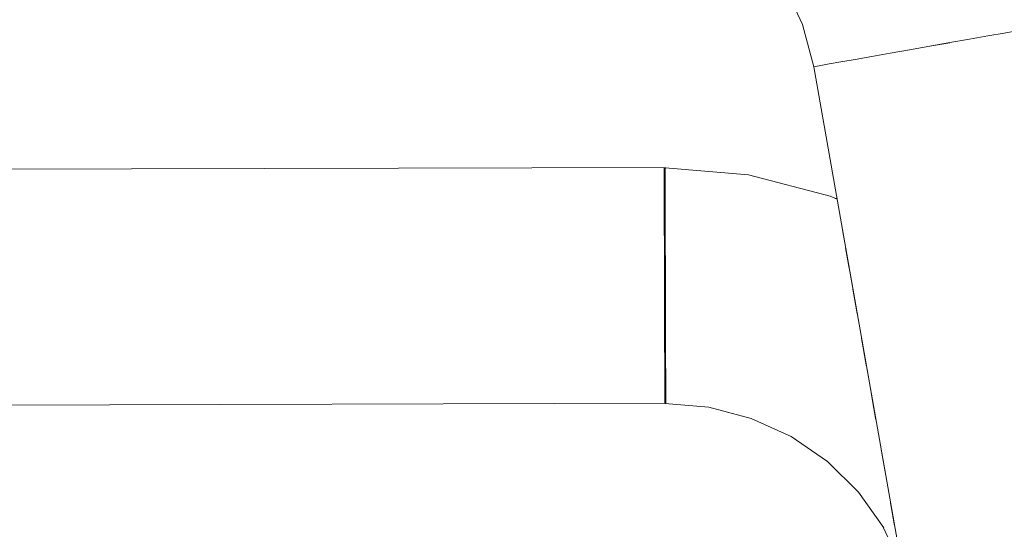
# Model space of a CAD drawing. Header units: millimetres. Extents: x -30280 to 309309, y -17460 to 4378.
# Tile 510 of 656: x 150311 to 150377, y -14528 to -14493. Entities that reach past the tile are written whole.
import ezdxf

# ---------------------------------------------------------------- set-up
doc = ezdxf.new("R2010")
doc.units = ezdxf.units.MM
doc.header["$MEASUREMENT"] = 0
doc.linetypes.add('Wipeout_Contour', pattern=[1000, 0, -1000])
doc.layers.add('P1_PLANTA PRIMERA_4_Nuevo_08_E_Envans secs', color=7, linetype='Continuous')
doc.layers.add('P1_PLANTA PRIMERA_4_Nuevo_09_EI_Mobiliari general', color=7, linetype='Continuous')
doc.layers.add('P1_PLANTA PRIMERA_4_Nuevo_09_EI_Mobiliari general_Pluma_Nº__1', color=7, linetype='Continuous', lineweight=5)

msp = doc.modelspace()

# ---------------------------------------------------------------- wipeouts: each hides what was drawn before it
at = {"color": 254, "linetype": 'Wipeout_Contour', "lineweight": 0, "ltscale": 4224539.962477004}
msp.add_wipeout([(149991.819, -14505.297), (149997.826, -14503.696), (150003.486, -14503.223), (150178.929, -14503.678), (150354.372, -14503.196), (150360.032, -14503.696), (150365.582, -14505.147), (150364.463, -14496.363), (150363.694, -14493.495), (150362.438, -14490.805), (150360.733, -14488.374), (150358.631, -14486.277), (150356.196, -14484.578), (150353.503, -14483.328), (150350.633, -14482.566), (150347.674, -14482.315), (150192.121, -14482.728), (150178.929, -14482.764), (150165.738, -14482.801), (150010.184, -14482.293), (150007.225, -14482.566), (150004.355, -14483.328), (150001.662, -14484.578), (149999.227, -14486.277), (149997.125, -14488.374), (149995.42, -14490.805), (149994.164, -14493.495), (149993.395, -14496.363)], dxfattribs=at).dxf.layer = 'P1_PLANTA PRIMERA_4_Nuevo_09_EI_Mobiliari general'
at = {"color": 254, "linetype": 'Wipeout_Contour', "lineweight": 0, "ltscale": 604256.268616}
msp.add_wipeout([(150364.987, -14507.902), (150366.631, -14508.653), (150366.427, -14507.497), (150365.259, -14506.963)], dxfattribs=at).dxf.layer = 'P1_PLANTA PRIMERA_4_Nuevo_09_EI_Mobiliari general'
at = {"color": 254, "linetype": 'Wipeout_Contour', "lineweight": 0, "ltscale": 604276.371188}
msp.add_wipeout([(150368.233, -14525.078), (150369.952, -14527.492), (150369.679, -14525.94), (150368.845, -14524.77)], dxfattribs=at).dxf.layer = 'P1_PLANTA PRIMERA_4_Nuevo_09_EI_Mobiliari general'

# ---------------------------------------------------------------- next in the draw order: wipeouts: each hides what was drawn before it
at = {"color": 254, "linetype": 'Wipeout_Contour', "lineweight": 0, "ltscale": 1510753.183666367}
msp.add_wipeout([(150362.107, -14469.75), (150364.172, -14470.707), (150368.898, -14474.006), (150372.979, -14478.077), (150376.289, -14482.795), (150378.728, -14488.018), (150380.22, -14493.585), (150382.286, -14505.297), (150403.929, -14505.297), (150403.929, -14469.75)], dxfattribs=at).dxf.layer = 'P1_PLANTA PRIMERA_4_Nuevo_09_EI_Mobiliari general'
at = {"color": 254, "linetype": 'Wipeout_Contour', "lineweight": 0, "ltscale": 452808.134874}
msp.add_wipeout([(150178.929, -14504.161), (150354.372, -14503.678), (150178.929, -14503.8)], dxfattribs=at).dxf.layer = 'P1_PLANTA PRIMERA_4_Nuevo_09_EI_Mobiliari general'
at = {"color": 254, "linetype": 'Wipeout_Contour', "lineweight": 0, "ltscale": 604256.535664}
msp.add_wipeout([(150364.651, -14508.987), (150366.868, -14509.999), (150366.631, -14508.653), (150364.987, -14507.902)], dxfattribs=at).dxf.layer = 'P1_PLANTA PRIMERA_4_Nuevo_09_EI_Mobiliari general'

# ---------------------------------------------------------------- next in the draw order: wipeouts: each hides what was drawn before it
at = {"color": 254, "linetype": 'Wipeout_Contour', "lineweight": 0, "ltscale": 604452.776721}
msp.add_wipeout([(150373.71, -14494.733), (150372.342, -14494.974), (150428.929, -14815.895), (150428.929, -14807.895)], dxfattribs=at).dxf.layer = 'P1_PLANTA PRIMERA_4_Nuevo_09_EI_Mobiliari general'
at = {"color": 254, "linetype": 'Wipeout_Contour', "lineweight": 0, "ltscale": 452981.871637}
msp.add_wipeout([(150354.372, -14503.678), (150178.929, -14504.161), (150354.373, -14504.268)], dxfattribs=at).dxf.layer = 'P1_PLANTA PRIMERA_4_Nuevo_09_EI_Mobiliari general'
at = {"color": 254, "linetype": 'Wipeout_Contour', "lineweight": 0, "ltscale": 604242.056813}
msp.add_wipeout([(150359.732, -14506.528), (150359.563, -14507.656), (150364.651, -14508.987), (150364.987, -14507.902)], dxfattribs=at).dxf.layer = 'P1_PLANTA PRIMERA_4_Nuevo_09_EI_Mobiliari general'

# ---------------------------------------------------------------- next in the draw order: wipeouts: each hides what was drawn before it
at = {"color": 254, "linetype": 'Wipeout_Contour', "lineweight": 0, "ltscale": 604449.506789}
msp.add_wipeout([(150372.342, -14494.974), (150370.974, -14495.215), (150427.518, -14815.895), (150428.929, -14815.895)], dxfattribs=at).dxf.layer = 'P1_PLANTA PRIMERA_4_Nuevo_09_EI_Mobiliari general'
at = {"color": 254, "linetype": 'Wipeout_Contour', "lineweight": 0, "ltscale": 452982.043641}
msp.add_wipeout([(150354.373, -14504.268), (150178.929, -14504.75), (150354.375, -14505.068)], dxfattribs=at).dxf.layer = 'P1_PLANTA PRIMERA_4_Nuevo_09_EI_Mobiliari general'
at = {"color": 254, "linetype": 'Wipeout_Contour', "lineweight": 0, "ltscale": 604220.923501}
msp.add_wipeout([(150354.377, -14506.081), (150354.38, -14507.196), (150359.563, -14507.656), (150359.732, -14506.528)], dxfattribs=at).dxf.layer = 'P1_PLANTA PRIMERA_4_Nuevo_09_EI_Mobiliari general'
at = {"color": 254, "linetype": 'Wipeout_Contour', "lineweight": 0, "ltscale": 604256.807055}
msp.add_wipeout([(150364.263, -14510.183), (150367.131, -14511.494), (150366.868, -14509.999), (150364.651, -14508.987)], dxfattribs=at).dxf.layer = 'P1_PLANTA PRIMERA_4_Nuevo_09_EI_Mobiliari general'

# ---------------------------------------------------------------- next in the draw order: wipeouts: each hides what was drawn before it
at = {"color": 254, "linetype": 'Wipeout_Contour', "lineweight": 0, "ltscale": 452982.284959}
msp.add_wipeout([(150354.375, -14505.068), (150178.929, -14505.55), (150354.377, -14506.054)], dxfattribs=at).dxf.layer = 'P1_PLANTA PRIMERA_4_Nuevo_09_EI_Mobiliari general'
at = {"color": 254, "linetype": 'Wipeout_Contour', "lineweight": 0, "ltscale": 604241.426841}
msp.add_wipeout([(150359.563, -14507.656), (150359.367, -14508.903), (150364.263, -14510.183), (150364.651, -14508.987)], dxfattribs=at).dxf.layer = 'P1_PLANTA PRIMERA_4_Nuevo_09_EI_Mobiliari general'

# ---------------------------------------------------------------- next in the draw order: wipeouts: each hides what was drawn before it
at = {"color": 254, "linetype": 'Wipeout_Contour', "lineweight": 0, "ltscale": 604221.032102}
msp.add_wipeout([(150354.38, -14507.223), (150354.383, -14508.46), (150359.367, -14508.903), (150359.563, -14507.656)], dxfattribs=at).dxf.layer = 'P1_PLANTA PRIMERA_4_Nuevo_09_EI_Mobiliari general'
at = {"color": 254, "linetype": 'Wipeout_Contour', "lineweight": 0, "ltscale": 604257.07257}
msp.add_wipeout([(150363.833, -14511.456), (150367.413, -14513.092), (150367.131, -14511.494), (150364.263, -14510.183)], dxfattribs=at).dxf.layer = 'P1_PLANTA PRIMERA_4_Nuevo_09_EI_Mobiliari general'

# ---------------------------------------------------------------- next in the draw order: wipeouts: each hides what was drawn before it
at = {"color": 254, "linetype": 'Wipeout_Contour', "lineweight": 0, "ltscale": 603861.129486}
msp.add_wipeout([(150178.929, -14506.536), (150178.929, -14507.678), (150354.38, -14507.196), (150354.377, -14506.054)], dxfattribs=at).dxf.layer = 'P1_PLANTA PRIMERA_4_Nuevo_09_EI_Mobiliari general'
at = {"color": 254, "linetype": 'Wipeout_Contour', "lineweight": 0, "ltscale": 604240.692309}
msp.add_wipeout([(150359.367, -14508.903), (150359.151, -14510.232), (150363.833, -14511.456), (150364.263, -14510.183)], dxfattribs=at).dxf.layer = 'P1_PLANTA PRIMERA_4_Nuevo_09_EI_Mobiliari general'

# ---------------------------------------------------------------- next in the draw order: wipeouts: each hides what was drawn before it
at = {"color": 254, "linetype": 'Wipeout_Contour', "lineweight": 0, "ltscale": 604221.132519}
msp.add_wipeout([(150354.383, -14508.487), (150354.387, -14509.807), (150359.151, -14510.232), (150359.367, -14508.903)], dxfattribs=at).dxf.layer = 'P1_PLANTA PRIMERA_4_Nuevo_09_EI_Mobiliari general'
at = {"color": 254, "linetype": 'Wipeout_Contour', "lineweight": 0, "ltscale": 604257.134078}
msp.add_wipeout([(150363.375, -14512.766), (150367.556, -14514.677), (150367.413, -14513.092), (150363.833, -14511.456)], dxfattribs=at).dxf.layer = 'P1_PLANTA PRIMERA_4_Nuevo_09_EI_Mobiliari general'

# ---------------------------------------------------------------- next in the draw order: wipeouts: each hides what was drawn before it
at = {"color": 254, "linetype": 'Wipeout_Contour', "lineweight": 0, "ltscale": 603861.59786}
msp.add_wipeout([(150178.929, -14507.678), (150178.929, -14508.942), (150354.383, -14508.46), (150354.38, -14507.196)], dxfattribs=at).dxf.layer = 'P1_PLANTA PRIMERA_4_Nuevo_09_EI_Mobiliari general'
at = {"color": 254, "linetype": 'Wipeout_Contour', "lineweight": 0, "ltscale": 604239.875579}
msp.add_wipeout([(150359.151, -14510.232), (150358.92, -14511.601), (150363.375, -14512.766), (150363.833, -14511.456)], dxfattribs=at).dxf.layer = 'P1_PLANTA PRIMERA_4_Nuevo_09_EI_Mobiliari general'
at = {"color": 254, "linetype": 'Wipeout_Contour', "lineweight": 0, "ltscale": 604265.81727}
msp.add_wipeout([(150367.556, -14514.677), (150366.864, -14515.884), (150368.049, -14516.699), (150367.711, -14514.783)], dxfattribs=at).dxf.layer = 'P1_PLANTA PRIMERA_4_Nuevo_09_EI_Mobiliari general'

# ---------------------------------------------------------------- next in the draw order: wipeouts: each hides what was drawn before it
at = {"color": 254, "linetype": 'Wipeout_Contour', "lineweight": 0, "ltscale": 604221.099258}
msp.add_wipeout([(150354.324, -14509.828), (150354.328, -14511.218), (150358.92, -14511.601), (150359.151, -14510.232)], dxfattribs=at).dxf.layer = 'P1_PLANTA PRIMERA_4_Nuevo_09_EI_Mobiliari general'
at = {"color": 254, "linetype": 'Wipeout_Contour', "lineweight": 0, "ltscale": 604256.314011}
msp.add_wipeout([(150363.375, -14512.766), (150362.903, -14514.074), (150366.864, -14515.884), (150367.556, -14514.677)], dxfattribs=at).dxf.layer = 'P1_PLANTA PRIMERA_4_Nuevo_09_EI_Mobiliari general'

# ---------------------------------------------------------------- next in the draw order: wipeouts: each hides what was drawn before it
at = {"color": 254, "linetype": 'Wipeout_Contour', "lineweight": 0, "ltscale": 603862.106383}
msp.add_wipeout([(150178.929, -14508.942), (150178.929, -14510.289), (150354.387, -14509.807), (150354.383, -14508.46)], dxfattribs=at).dxf.layer = 'P1_PLANTA PRIMERA_4_Nuevo_09_EI_Mobiliari general'
at = {"color": 254, "linetype": 'Wipeout_Contour', "lineweight": 0, "ltscale": 604239.001453}
msp.add_wipeout([(150358.92, -14511.601), (150358.682, -14512.97), (150362.903, -14514.074), (150363.375, -14512.766)], dxfattribs=at).dxf.layer = 'P1_PLANTA PRIMERA_4_Nuevo_09_EI_Mobiliari general'
at = {"color": 254, "linetype": 'Wipeout_Contour', "lineweight": 0, "ltscale": 604265.836431}
msp.add_wipeout([(150366.171, -14517.049), (150368.378, -14518.566), (150368.049, -14516.699), (150366.864, -14515.884)], dxfattribs=at).dxf.layer = 'P1_PLANTA PRIMERA_4_Nuevo_09_EI_Mobiliari general'

# ---------------------------------------------------------------- next in the draw order: wipeouts: each hides what was drawn before it
at = {"color": 254, "linetype": 'Wipeout_Contour', "lineweight": 0, "ltscale": 604221.174456}
msp.add_wipeout([(150354.328, -14511.218), (150354.332, -14512.607), (150358.682, -14512.97), (150358.92, -14511.601)], dxfattribs=at).dxf.layer = 'P1_PLANTA PRIMERA_4_Nuevo_09_EI_Mobiliari general'
at = {"color": 254, "linetype": 'Wipeout_Contour', "lineweight": 0, "ltscale": 604254.47265}
msp.add_wipeout([(150362.903, -14514.074), (150362.43, -14515.339), (150366.171, -14517.049), (150366.864, -14515.884)], dxfattribs=at).dxf.layer = 'P1_PLANTA PRIMERA_4_Nuevo_09_EI_Mobiliari general'

# ---------------------------------------------------------------- next in the draw order: wipeouts: each hides what was drawn before it
at = {"color": 254, "linetype": 'Wipeout_Contour', "lineweight": 0, "ltscale": 905806.578493}
msp.add_wipeout([(150354.387, -14509.807), (150178.929, -14510.289), (150185.471, -14510.307), (150185.467, -14511.661), (150354.328, -14511.196), (150354.324, -14509.828)], dxfattribs=at).dxf.layer = 'P1_PLANTA PRIMERA_4_Nuevo_09_EI_Mobiliari general'
at = {"color": 254, "linetype": 'Wipeout_Contour', "lineweight": 0, "ltscale": 604238.096405}
msp.add_wipeout([(150358.682, -14512.97), (150358.445, -14514.297), (150362.43, -14515.339), (150362.903, -14514.074)], dxfattribs=at).dxf.layer = 'P1_PLANTA PRIMERA_4_Nuevo_09_EI_Mobiliari general'
at = {"color": 254, "linetype": 'Wipeout_Contour', "lineweight": 0, "ltscale": 604265.736368}
msp.add_wipeout([(150365.5, -14518.136), (150368.689, -14520.327), (150368.378, -14518.565), (150366.171, -14517.049)], dxfattribs=at).dxf.layer = 'P1_PLANTA PRIMERA_4_Nuevo_09_EI_Mobiliari general'

# ---------------------------------------------------------------- next in the draw order: wipeouts: each hides what was drawn before it
at = {"color": 254, "linetype": 'Wipeout_Contour', "lineweight": 0, "ltscale": 604221.233341}
msp.add_wipeout([(150354.332, -14512.607), (150354.335, -14513.954), (150358.445, -14514.297), (150358.682, -14512.97)], dxfattribs=at).dxf.layer = 'P1_PLANTA PRIMERA_4_Nuevo_09_EI_Mobiliari general'
at = {"color": 254, "linetype": 'Wipeout_Contour', "lineweight": 0, "ltscale": 604252.642033}
msp.add_wipeout([(150362.43, -14515.339), (150361.972, -14516.524), (150365.5, -14518.136), (150366.171, -14517.049)], dxfattribs=at).dxf.layer = 'P1_PLANTA PRIMERA_4_Nuevo_09_EI_Mobiliari general'

# ---------------------------------------------------------------- next in the draw order: wipeouts: each hides what was drawn before it
at = {"color": 254, "linetype": 'Wipeout_Contour', "lineweight": 0, "ltscale": 754729.115044}
msp.add_wipeout([(150172.391, -14511.696), (150172.395, -14513.05), (150178.929, -14513.068), (150354.332, -14512.585), (150354.328, -14511.196)], dxfattribs=at).dxf.layer = 'P1_PLANTA PRIMERA_4_Nuevo_09_EI_Mobiliari general'
at = {"color": 254, "linetype": 'Wipeout_Contour', "lineweight": 0, "ltscale": 604237.187772}
msp.add_wipeout([(150358.445, -14514.297), (150358.214, -14515.541), (150361.972, -14516.524), (150362.43, -14515.339)], dxfattribs=at).dxf.layer = 'P1_PLANTA PRIMERA_4_Nuevo_09_EI_Mobiliari general'
at = {"color": 254, "linetype": 'Wipeout_Contour', "lineweight": 0, "ltscale": 604264.576061}
msp.add_wipeout([(150365.5, -14518.136), (150364.87, -14519.113), (150367.877, -14521.18), (150368.689, -14520.327)], dxfattribs=at).dxf.layer = 'P1_PLANTA PRIMERA_4_Nuevo_09_EI_Mobiliari general'

# ---------------------------------------------------------------- next in the draw order: wipeouts: each hides what was drawn before it
at = {"color": 254, "linetype": 'Wipeout_Contour', "lineweight": 0, "ltscale": 604221.273928}
msp.add_wipeout([(150354.335, -14513.954), (150354.339, -14515.218), (150358.214, -14515.541), (150358.445, -14514.297)], dxfattribs=at).dxf.layer = 'P1_PLANTA PRIMERA_4_Nuevo_09_EI_Mobiliari general'
at = {"color": 254, "linetype": 'Wipeout_Contour', "lineweight": 0, "ltscale": 604250.877569}
msp.add_wipeout([(150361.972, -14516.524), (150361.542, -14517.592), (150364.87, -14519.113), (150365.5, -14518.136)], dxfattribs=at).dxf.layer = 'P1_PLANTA PRIMERA_4_Nuevo_09_EI_Mobiliari general'
at = {"color": 254, "linetype": 'Wipeout_Contour', "lineweight": 0, "ltscale": 604271.775642}
msp.add_wipeout([(150367.877, -14521.18), (150367.144, -14521.904), (150369.349, -14524.069), (150369.041, -14522.323)], dxfattribs=at).dxf.layer = 'P1_PLANTA PRIMERA_4_Nuevo_09_EI_Mobiliari general'

# ---------------------------------------------------------------- next in the draw order: wipeouts: each hides what was drawn before it
at = {"color": 254, "linetype": 'Wipeout_Contour', "lineweight": 0, "ltscale": 604444.105209}
msp.add_wipeout([(150370.974, -14495.215), (150369.647, -14495.449), (150426.151, -14815.895), (150427.518, -14815.895)], dxfattribs=at).dxf.layer = 'P1_PLANTA PRIMERA_4_Nuevo_09_EI_Mobiliari general'
at = {"color": 254, "linetype": 'Wipeout_Contour', "lineweight": 0, "ltscale": 754755.556898}
msp.add_wipeout([(150178.929, -14513.068), (150185.463, -14513.086), (150185.459, -14514.397), (150354.335, -14513.932), (150354.332, -14512.607)], dxfattribs=at).dxf.layer = 'P1_PLANTA PRIMERA_4_Nuevo_09_EI_Mobiliari general'
at = {"color": 254, "linetype": 'Wipeout_Contour', "lineweight": 0, "ltscale": 604236.302916}
msp.add_wipeout([(150358.214, -14515.541), (150357.997, -14516.665), (150361.542, -14517.592), (150361.972, -14516.524)], dxfattribs=at).dxf.layer = 'P1_PLANTA PRIMERA_4_Nuevo_09_EI_Mobiliari general'
at = {"color": 254, "linetype": 'Wipeout_Contour', "lineweight": 0, "ltscale": 604262.169304}
msp.add_wipeout([(150364.87, -14519.113), (150364.3, -14519.949), (150367.144, -14521.904), (150367.877, -14521.18)], dxfattribs=at).dxf.layer = 'P1_PLANTA PRIMERA_4_Nuevo_09_EI_Mobiliari general'

# ---------------------------------------------------------------- next in the draw order: wipeouts: each hides what was drawn before it
at = {"color": 254, "linetype": 'Wipeout_Contour', "lineweight": 0, "ltscale": 604438.951045}
msp.add_wipeout([(150426.151, -14815.895), (150369.647, -14495.449), (150368.403, -14495.668), (150424.867, -14815.895)], dxfattribs=at).dxf.layer = 'P1_PLANTA PRIMERA_4_Nuevo_09_EI_Mobiliari general'
at = {"color": 254, "linetype": 'Wipeout_Contour', "lineweight": 0, "ltscale": 604221.294711}
msp.add_wipeout([(150354.339, -14515.218), (150354.343, -14516.36), (150357.997, -14516.665), (150358.214, -14515.541)], dxfattribs=at).dxf.layer = 'P1_PLANTA PRIMERA_4_Nuevo_09_EI_Mobiliari general'
at = {"color": 254, "linetype": 'Wipeout_Contour', "lineweight": 0, "ltscale": 453188.403224}
msp.add_wipeout([(150361.542, -14517.592), (150364.3, -14519.949), (150364.87, -14519.113)], dxfattribs=at).dxf.layer = 'P1_PLANTA PRIMERA_4_Nuevo_09_EI_Mobiliari general'

# ---------------------------------------------------------------- next in the draw order: wipeouts: each hides what was drawn before it
at = {"color": 254, "linetype": 'Wipeout_Contour', "lineweight": 0, "ltscale": 604434.200919}
msp.add_wipeout([(150368.403, -14495.668), (150367.278, -14495.867), (150423.707, -14815.895), (150424.867, -14815.895)], dxfattribs=at).dxf.layer = 'P1_PLANTA PRIMERA_4_Nuevo_09_EI_Mobiliari general'
at = {"color": 254, "linetype": 'Wipeout_Contour', "lineweight": 0, "ltscale": 603877.093398}
msp.add_wipeout([(150185.459, -14514.397), (150185.455, -14515.661), (150354.339, -14515.196), (150354.335, -14513.954)], dxfattribs=at).dxf.layer = 'P1_PLANTA PRIMERA_4_Nuevo_09_EI_Mobiliari general'

# ---------------------------------------------------------------- next in the draw order: wipeouts: each hides what was drawn before it
at = {"color": 254, "linetype": 'Wipeout_Contour', "lineweight": 0, "ltscale": 604429.99917}
msp.add_wipeout([(150366.307, -14496.038), (150422.706, -14815.895), (150423.707, -14815.895), (150367.278, -14495.867)], dxfattribs=at).dxf.layer = 'P1_PLANTA PRIMERA_4_Nuevo_09_EI_Mobiliari general'
at = {"color": 254, "linetype": 'Wipeout_Contour', "lineweight": 0, "ltscale": 603877.556006}
msp.add_wipeout([(150185.455, -14515.661), (150185.452, -14516.803), (150354.343, -14516.338), (150354.339, -14515.218)], dxfattribs=at).dxf.layer = 'P1_PLANTA PRIMERA_4_Nuevo_09_EI_Mobiliari general'

# ---------------------------------------------------------------- next in the draw order: wipeouts: each hides what was drawn before it
at = {"color": 254, "linetype": 'Wipeout_Contour', "lineweight": 0, "ltscale": 453363.373649}
msp.add_wipeout([(150422.706, -14815.895), (150366.307, -14496.038), (150421.894, -14815.895)], dxfattribs=at).dxf.layer = 'P1_PLANTA PRIMERA_4_Nuevo_09_EI_Mobiliari general'

# ---------------------------------------------------------------- next in the draw order: wipeouts: each hides what was drawn before it
at = {"color": 254, "linetype": 'Wipeout_Contour', "lineweight": 0, "ltscale": 604455.878834}
msp.add_wipeout([(150428.929, -14786.282), (150377.406, -14494.081), (150376.281, -14494.279), (150428.929, -14792.86)], dxfattribs=at).dxf.layer = 'P1_PLANTA PRIMERA_4_Nuevo_09_EI_Mobiliari general'

# ---------------------------------------------------------------- next in the draw order: wipeouts: each hides what was drawn before it
at = {"color": 254, "linetype": 'Wipeout_Contour', "lineweight": 0, "ltscale": 604454.914475}
msp.add_wipeout([(150376.281, -14494.279), (150375.037, -14494.499), (150428.929, -14800.138), (150428.929, -14792.86)], dxfattribs=at).dxf.layer = 'P1_PLANTA PRIMERA_4_Nuevo_09_EI_Mobiliari general'

# ---------------------------------------------------------------- next in the draw order: wipeouts: each hides what was drawn before it
at = {"color": 254, "linetype": 'Wipeout_Contour', "lineweight": 0, "ltscale": 453219.86458}
msp.add_wipeout([(150376.043, -14488.996), (150377.406, -14494.081), (150376.969, -14488.658)], dxfattribs=at).dxf.layer = 'P1_PLANTA PRIMERA_4_Nuevo_09_EI_Mobiliari general'
at = {"color": 254, "linetype": 'Wipeout_Contour', "lineweight": 0, "ltscale": 604453.869837}
msp.add_wipeout([(150428.929, -14800.138), (150375.037, -14494.499), (150373.71, -14494.733), (150428.929, -14807.895)], dxfattribs=at).dxf.layer = 'P1_PLANTA PRIMERA_4_Nuevo_09_EI_Mobiliari general'

# ---------------------------------------------------------------- next in the draw order: wipeouts: each hides what was drawn before it
at = {"color": 254, "linetype": 'Wipeout_Contour', "lineweight": 0, "ltscale": 604291.383591}
msp.add_wipeout([(150376.043, -14488.996), (150374.969, -14489.387), (150376.281, -14494.279), (150377.406, -14494.081)], dxfattribs=at).dxf.layer = 'P1_PLANTA PRIMERA_4_Nuevo_09_EI_Mobiliari general'

# ---------------------------------------------------------------- next in the draw order: wipeouts: each hides what was drawn before it
at = {"color": 254, "linetype": 'Wipeout_Contour', "lineweight": 0, "ltscale": 604286.895872}
msp.add_wipeout([(150374.969, -14489.387), (150373.782, -14489.82), (150375.037, -14494.499), (150376.281, -14494.279)], dxfattribs=at).dxf.layer = 'P1_PLANTA PRIMERA_4_Nuevo_09_EI_Mobiliari general'

# ---------------------------------------------------------------- next in the draw order: wipeouts: each hides what was drawn before it
at = {"color": 254, "linetype": 'Wipeout_Contour', "lineweight": 0, "ltscale": 604282.0258}
msp.add_wipeout([(150373.782, -14489.82), (150372.516, -14490.281), (150373.71, -14494.733), (150375.037, -14494.499)], dxfattribs=at).dxf.layer = 'P1_PLANTA PRIMERA_4_Nuevo_09_EI_Mobiliari general'

# ---------------------------------------------------------------- next in the draw order: wipeouts: each hides what was drawn before it
at = {"color": 254, "linetype": 'Wipeout_Contour', "lineweight": 0, "ltscale": 604276.921423}
msp.add_wipeout([(150372.516, -14490.281), (150371.211, -14490.756), (150372.342, -14494.974), (150373.71, -14494.733)], dxfattribs=at).dxf.layer = 'P1_PLANTA PRIMERA_4_Nuevo_09_EI_Mobiliari general'

# ---------------------------------------------------------------- next in the draw order: wipeouts: each hides what was drawn before it
at = {"color": 254, "linetype": 'Wipeout_Contour', "lineweight": 0, "ltscale": 604271.737868}
msp.add_wipeout([(150371.211, -14490.756), (150369.906, -14491.232), (150370.974, -14495.215), (150372.342, -14494.974)], dxfattribs=at).dxf.layer = 'P1_PLANTA PRIMERA_4_Nuevo_09_EI_Mobiliari general'

# ---------------------------------------------------------------- next in the draw order: wipeouts: each hides what was drawn before it
at = {"color": 254, "linetype": 'Wipeout_Contour', "lineweight": 0, "ltscale": 604266.632626}
msp.add_wipeout([(150369.906, -14491.232), (150368.64, -14491.693), (150369.647, -14495.449), (150370.974, -14495.215)], dxfattribs=at).dxf.layer = 'P1_PLANTA PRIMERA_4_Nuevo_09_EI_Mobiliari general'

# ---------------------------------------------------------------- next in the draw order: wipeouts: each hides what was drawn before it
at = {"color": 254, "linetype": 'Wipeout_Contour', "lineweight": 0, "ltscale": 604261.760762}
msp.add_wipeout([(150368.64, -14491.693), (150367.453, -14492.126), (150368.403, -14495.668), (150369.647, -14495.449)], dxfattribs=at).dxf.layer = 'P1_PLANTA PRIMERA_4_Nuevo_09_EI_Mobiliari general'

# ---------------------------------------------------------------- next in the draw order: wipeouts: each hides what was drawn before it
at = {"color": 254, "linetype": 'Wipeout_Contour', "lineweight": 0, "ltscale": 604257.270199}
msp.add_wipeout([(150367.453, -14492.126), (150366.379, -14492.517), (150367.278, -14495.867), (150368.403, -14495.668)], dxfattribs=at).dxf.layer = 'P1_PLANTA PRIMERA_4_Nuevo_09_EI_Mobiliari general'

# ---------------------------------------------------------------- next in the draw order: wipeouts: each hides what was drawn before it
at = {"color": 254, "linetype": 'Wipeout_Contour', "lineweight": 0, "ltscale": 453188.42525}
msp.add_wipeout([(150365.453, -14492.854), (150366.307, -14496.038), (150366.379, -14492.517)], dxfattribs=at).dxf.layer = 'P1_PLANTA PRIMERA_4_Nuevo_09_EI_Mobiliari general'

# ---------------------------------------------------------------- next in the draw order: wipeouts: each hides what was drawn before it
at = {"color": 254, "linetype": 'Wipeout_Contour', "lineweight": 0, "ltscale": 11546169.40718183}
msp.add_wipeout([(147377.62, -12475.052), (147377.62, -14920.051), (147901.155, -14920.052), (147903.854, -14904.977), (147970.958, -14530.194), (147971.595, -14527.856), (147975.525, -14505.564), (147953.929, -14505.564), (147953.929, -14449.995), (147967.565, -14023.885), (148390.293, -14023.885), (148403.857, -14449.995), (148403.929, -14505.564), (148382.333, -14505.564), (148386.263, -14527.856), (148386.9, -14530.194), (148428.929, -14764.931), (148470.958, -14530.194), (148471.595, -14527.856), (148475.525, -14505.564), (148453.929, -14505.564), (148453.929, -14449.995), (148467.565, -14023.885), (148890.293, -14023.885), (148903.857, -14449.995), (148903.929, -14505.564), (148882.333, -14505.564), (148886.263, -14527.856), (148886.9, -14530.194), (148928.929, -14764.931), (148970.958, -14530.194), (148971.595, -14527.856), (148975.525, -14505.564), (148953.929, -14505.564), (148953.929, -14449.995), (148967.565, -14023.885), (149390.293, -14023.885), (149403.857, -14449.995), (149403.929, -14505.564), (149382.333, -14505.564), (149386.263, -14527.856), (149386.9, -14530.194), (149428.929, -14764.931), (149470.958, -14530.194), (149471.595, -14527.856), (149475.525, -14505.564), (149453.929, -14505.564), (149453.929, -14449.995), (149467.565, -14023.885), (149890.293, -14023.885), (149903.857, -14449.995), (149903.929, -14505.564), (149882.333, -14505.564), (149886.263, -14527.856), (149886.9, -14530.194), (149928.929, -14764.931), (149970.958, -14530.194), (149971.595, -14527.856), (149975.525, -14505.564), (149953.929, -14505.564), (149953.929, -14449.995), (149967.565, -14023.885), (150390.293, -14023.885), (150403.857, -14449.995), (150403.929, -14505.564), (150382.333, -14505.564), (150386.263, -14527.856), (150386.9, -14530.194), (150428.929, -14764.931), (150470.958, -14530.194), (150471.595, -14527.856), (150475.525, -14505.564), (150453.929, -14505.564), (150453.929, -14449.995), (150467.565, -14023.885), (150732.62, -14023.885), (150732.62, -12475.052)], dxfattribs=at).dxf.layer = 'P1_PLANTA PRIMERA_4_Nuevo_08_E_Envans secs'

# ---------------------------------------------------------------- next in the draw order: linework, layer by layer
at = {"layer": 'P1_PLANTA PRIMERA_4_Nuevo_09_EI_Mobiliari general_Pluma_Nº__1', "color": 7, "linetype": 'Continuous', "lineweight": 5}
for p, q in [((150363.694, -14493.495), (150362.438, -14490.805)), ((150364.463, -14496.363), (150363.694, -14493.495)), ((150376.281, -14494.279), (150375.036, -14494.499)), ((150377.406, -14494.081), (150376.281, -14494.279)), ((150378.377, -14493.91), (150377.406, -14494.081)), ((150372.342, -14494.974), (150370.974, -14495.215)), ((150373.71, -14494.732), (150372.342, -14494.974)), ((150375.036, -14494.499), (150373.71, -14494.732)), ((150368.403, -14495.669), (150367.278, -14495.867)), ((150369.647, -14495.449), (150368.403, -14495.669)), ((150370.974, -14495.215), (150369.647, -14495.449)), ((150364.583, -14496.342), (150364.463, -14496.363)), ((150364.939, -14496.279), (150364.583, -14496.342)), ((150365.519, -14496.177), (150364.939, -14496.279)), ((150366.307, -14496.038), (150365.519, -14496.177)), ((150367.278, -14495.867), (150366.307, -14496.038)), ((150354.372, -14503.196), (150172.373, -14503.696)), ((150354.31, -14503.218), (150354.309, -14503.318)), ((150354.309, -14503.318), (150354.31, -14503.679)), ((150354.31, -14503.679), (150354.311, -14504.268)), ((150354.372, -14503.196), (150354.372, -14503.318)), ((150360.032, -14503.696), (150354.372, -14503.223)), ((150354.372, -14503.318), (150354.372, -14503.678)), ((150354.372, -14503.678), (150354.373, -14504.268)), ((150365.582, -14505.147), (150360.032, -14503.696)), ((150354.311, -14504.268), (150354.312, -14505.068)), ((150354.373, -14504.268), (150354.375, -14505.068)), ((150354.312, -14505.068), (150354.314, -14506.054)), ((150354.375, -14505.068), (150354.377, -14506.054)), ((150366.05, -14505.361), (150365.582, -14505.147)), ((150366.039, -14505.297), (150365.909, -14505.297)), ((150354.314, -14506.054), (150354.317, -14507.196)), ((150354.377, -14506.054), (150354.38, -14507.196)), ((150354.317, -14507.196), (150354.32, -14508.46)), ((150354.38, -14507.196), (150354.383, -14508.46)), ((150354.32, -14508.46), (150354.324, -14509.807)), ((150354.383, -14508.46), (150354.387, -14509.807)), ((150354.324, -14509.807), (150354.328, -14511.196)), ((150354.387, -14509.807), (150354.391, -14511.196)), ((150354.328, -14511.196), (150354.331, -14512.585)), ((150354.391, -14511.196), (150354.394, -14512.585)), ((150354.331, -14512.585), (150354.335, -14513.932)), ((150354.394, -14512.585), (150354.398, -14513.932)), ((150354.335, -14513.932), (150354.339, -14515.196)), ((150354.398, -14513.932), (150354.402, -14515.196)), ((150354.339, -14515.196), (150354.343, -14516.338)), ((150354.402, -14515.196), (150354.406, -14516.338)), ((150354.343, -14516.338), (150354.346, -14517.324)), ((150354.406, -14516.338), (150354.409, -14517.324)), ((150354.346, -14517.324), (150354.349, -14518.124)), ((150354.409, -14517.324), (150354.411, -14518.124)), ((150354.349, -14518.124), (150354.351, -14518.714)), ((150354.411, -14518.124), (150354.414, -14518.713))]:
    msp.add_line(p, q, dxfattribs=at)

# ---------------------------------------------------------------- next in the draw order: wipeouts: each hides what was drawn before it
at = {"color": 254, "linetype": 'Wipeout_Contour', "lineweight": 0, "ltscale": 3772175.99992417}
msp.add_wipeout([(149938.558, -14807.358), (149937.549, -14813.077), (149956.703, -14920.052), (150401.155, -14920.052), (150420.309, -14813.077), (150419.3, -14807.356), (150370.485, -14530.514), (150369.166, -14527.557), (150367.506, -14525.227), (150365.389, -14523.147), (150362.936, -14521.462), (150360.224, -14520.222), (150357.333, -14519.467), (150354.354, -14519.218), (150185.441, -14519.661), (150178.929, -14519.679), (150172.417, -14519.696), (150003.505, -14519.196), (150000.525, -14519.467), (149997.634, -14520.222), (149994.922, -14521.462), (149992.469, -14523.147), (149990.352, -14525.227), (149988.692, -14527.557), (149987.484, -14530.106)], dxfattribs=at).dxf.layer = 'P1_PLANTA PRIMERA_4_Nuevo_08_E_Envans secs'

# ---------------------------------------------------------------- next in the draw order: linework, layer by layer
at = {"layer": 'P1_PLANTA PRIMERA_4_Nuevo_09_EI_Mobiliari general_Pluma_Nº__1', "color": 7, "linetype": 'Continuous', "lineweight": 5}
for p, q in [((150420.806, -14815.895), (150364.463, -14496.363)), ((150354.351, -14518.714), (150354.352, -14519.075)), ((150354.352, -14519.075), (150354.354, -14519.218)), ((150354.414, -14518.713), (150354.415, -14519.074)), ((150354.415, -14519.074), (150354.416, -14519.196)), ((150354.416, -14519.196), (150185.441, -14519.661)), ((150357.333, -14519.466), (150354.354, -14519.218)), ((150360.224, -14520.222), (150357.333, -14519.466)), ((150362.936, -14521.462), (150360.224, -14520.222)), ((150365.389, -14523.147), (150362.936, -14521.462)), ((150367.506, -14525.227), (150365.389, -14523.147)), ((150369.223, -14527.638), (150367.506, -14525.227)), ((150370.374, -14530.106), (150369.166, -14527.557))]:
    msp.add_line(p, q, dxfattribs=at)

doc.saveas('drawing.dxf')
